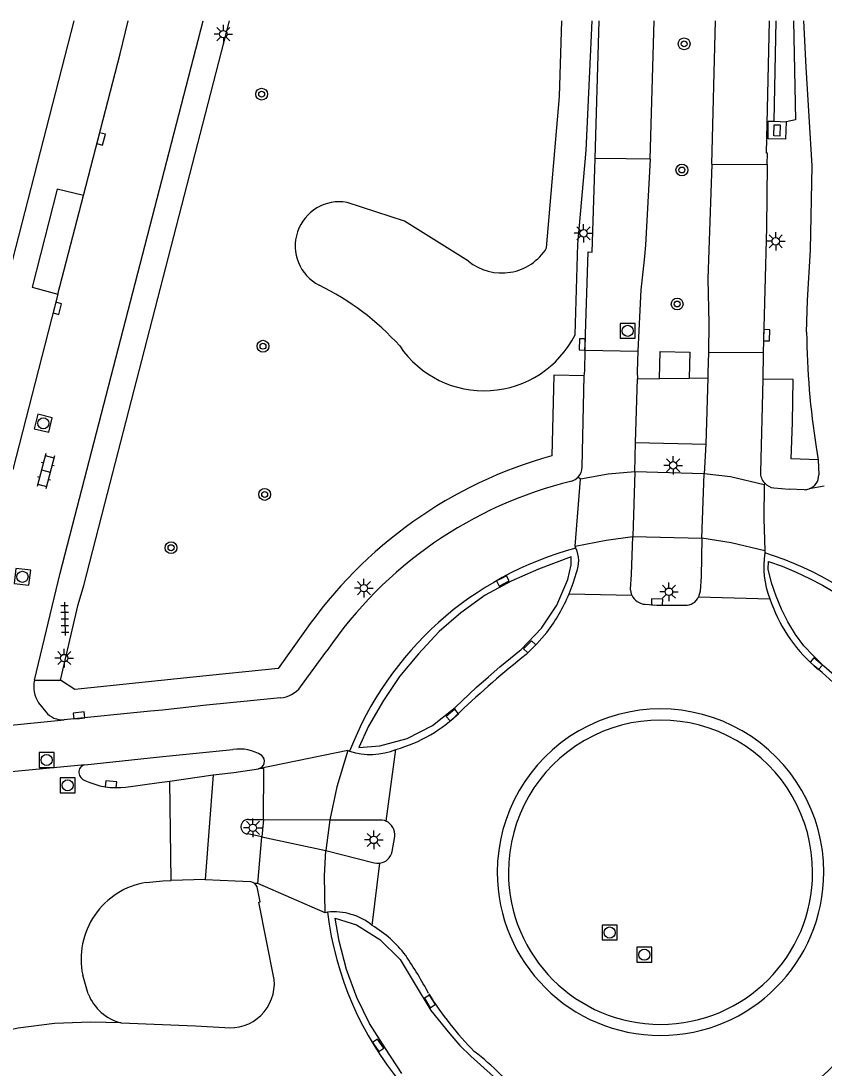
# Model space of a CAD drawing. Extents: x 125000 to 129004, y 397500 to 399008.
# Drawn here: x 127656.4 to 127710.6, y 398929.4 to 399000 of the extents above; entities that cross this region are included whole.
import ezdxf

# ---------------------------------------------------------------- set-up
doc = ezdxf.new("R2010")
doc.units = 0
for name, color, linetype in [('gg-knt-verharding', 7, 'Continuous'), ('gg-knt-verharding nz', 7, 'Continuous'), ('gg-kntw-greppel-droge sloot', 7, 'Continuous'), ('gt-grn-groengrens NZ', 7, 'Continuous'), ('gt-grn-weggrens', 7, 'Continuous'), ('gt-grn-weggrens revisie', 7, 'Continuous'), ('gt-symb-boom', 7, 'Continuous'), ('gt-symb-klinker verharding', 7, 'Continuous'), ('gt-symb-kolk', 7, 'Continuous'), ('gt-symb-kolk center center', 7, 'Continuous'), ('gt-symb-lichtmast', 7, 'Continuous'), ('gt-symb-rioolschacht', 7, 'Continuous'), ('gt-symb-tegel verharding', 7, 'Continuous')]:
    doc.layers.add(name, color=color, linetype=linetype)

# ---------------------------------------------------------------- blocks, each defined once
blk = doc.blocks.new('gt0-KOLK')
at = {"layer": 'gt-symb-kolk'}
blk.add_lwpolyline([(0, 0), (0.375, 0), (0.375, 0.4), (-0.375, 0.4), (-0.375, 0), (0, 0)], dxfattribs=at)
blk = doc.blocks.new('gt0-LMAST')
at = {"layer": 'gt-symb-lichtmast'}
for p, q in [((-0.182, 0.173), (-0.447, 0.438)), ((-0.005, 0.246), (-0.005, 0.621)), ((0.172, 0.173), (0.437, 0.438)), ((-0.255, -0.004), (-0.63, -0.004)), ((-0.182, -0.181), (-0.447, -0.446)), ((-0.005, -0.254), (-0.005, -0.629)), ((0.437, -0.446), (0.172, -0.181)), ((0.245, -0.004), (0.62, -0.004))]:
    blk.add_line(p, q, dxfattribs=at)
blk.add_circle((-0.005, -0.004), 0.25, dxfattribs=at)
blk = doc.blocks.new('gt0-KOLKCC')
at = {"layer": 'gt-symb-kolk center center'}
blk.add_lwpolyline([(-0.375, 0.2), (0.375, 0.2), (0.375, -0.2), (-0.375, -0.2)], close=True, dxfattribs=at)
blk = doc.blocks.new('gt0-BOOM')
at = {"layer": 'gt-symb-boom'}
for radius in [0.4, 0.2]:
    blk.add_circle((0, 0), radius, dxfattribs=at)
blk = doc.blocks.new('gt0-RS')
at = {"layer": 'gt-symb-rioolschacht'}
blk.add_lwpolyline([(-0.5, -0.5), (0.5, -0.5), (0.5, 0.5), (-0.5, 0.5)], close=True, dxfattribs=at)
blk.add_circle((0, 0), 0.375, dxfattribs=at)
blk = doc.blocks.new('gt0-TEG1')
at = {"layer": 'gt-symb-tegel verharding'}
for p, q in [((-1.125, 0), (1.125, 0)), ((-0.9, -0.25), (-0.9, 0.25)), ((-0.45, -0.25), (-0.45, 0.25)), ((0, -0.25), (0, 0.25)), ((0.45, -0.25), (0.45, 0.25)), ((0.9, -0.25), (0.9, 0.25))]:
    blk.add_line(p, q, dxfattribs=at)
blk = doc.blocks.new('gt0-KL1')
at = {"layer": 'gt-symb-klinker verharding'}
for p, q in [((-1.15, 0.3), (1.15, 0.3)), ((-1, -0.3), (-1, 0.3)), ((-0.5, 0.3), (-0.5, 0.45)), ((0, -0.3), (0, 0.3)), ((0.5, 0.3), (0.5, 0.45)), ((1, -0.3), (1, 0.3)), ((-1.15, -0.3), (1.15, -0.3)), ((-0.5, -0.45), (-0.5, -0.3)), ((0.5, -0.45), (0.5, -0.3))]:
    blk.add_line(p, q, dxfattribs=at)

msp = doc.modelspace()

# ---------------------------------------------------------------- linework, layer by layer
at = {"layer": 'gg-knt-verharding'}
for p, q in [((127649.089, 398957.576), (127660.031, 399000)), ((127662.097, 398967.473), (127670.501, 399000)), ((127695.141, 398990.729), (127695.408, 399000)), ((127698.839, 398990.677), (127699.098, 399000)), ((127702.983, 398990.355), (127703.246, 399000)), ((127707.181, 398993.236), (127707.996, 398993.21)), ((127658.935, 398981.595), (127655.889, 398969.773)), ((127694.461, 398977.812), (127698.004, 398977.757)), ((127706.445, 398977.636), (127702.758, 398977.665)), ((127706.445, 398977.636), (127706.418, 398975.871)), ((127694.244, 398969.948), (127694.392, 398976.088)), ((127697.845, 398971.588), (127697.979, 398975.882)), ((127697.979, 398975.882), (127699.462, 398975.901)), ((127699.462, 398975.901), (127701.47, 398975.926)), ((127701.47, 398975.926), (127702.722, 398975.942)), ((127702.722, 398975.942), (127702.596, 398971.491)), ((127706.417, 398975.837), (127706.263, 398969.591)), ((127706.418, 398975.871), (127706.417, 398975.837)), ((127697.808, 398969.61), (127697.845, 398971.588)), ((127697.845, 398971.588), (127702.596, 398971.491)), ((127702.596, 398971.491), (127702.468, 398969.486)), ((127710.016, 398971.27), (127710.158, 398970.428)), ((127710.158, 398970.428), (127710.193, 398969.416)), ((127697.808, 398969.61), (127697.671, 398965.262)), ((127702.468, 398969.486), (127697.808, 398969.61)), ((127702.316, 398965.14), (127702.468, 398969.486)), ((127693.785, 398964.606), (127694.136, 398969.132)), ((127694.136, 398969.132), (127693.983, 398969.259)), ((127706.532, 398968.87), (127706.529, 398968.732)), ((127707.18, 398968.533), (127708.213, 398968.444)), ((127709.206, 398968.416), (127708.213, 398968.444)), ((127697.671, 398965.262), (127702.316, 398965.14)), ((127706.557, 398964.295), (127706.562, 398964.151)), ((127693.379, 398961.408), (127697.594, 398961.309)), ((127702.089, 398961.193), (127706.907, 398961.069)), ((127675.286, 398955.123), (127677.056, 398957.561)), ((127657.626, 398954.056), (127658.108, 398953.437)), ((127678.465, 398950.852), (127672.443, 398949.614)), ((127681.04, 398946.084), (127681.71, 398950.918)), ((127660.754, 398949.871), (127651.532, 398948.999)), ((127666.475, 398948.769), (127669.397, 398949.192)), ((127669.397, 398949.192), (127668.842, 398942.145)), ((127666.554, 398942.085), (127666.475, 398948.769)), ((127671.782, 398946.191), (127672.773, 398946.185)), ((127672.773, 398946.185), (127672.674, 398945.03)), ((127672.773, 398946.185), (127677.262, 398946.162)), ((127677.262, 398946.162), (127676.977, 398944.096)), ((127672.674, 398945.03), (127671.7, 398945.219)), ((127672.674, 398945.03), (127676.977, 398944.096)), ((127681.445, 398944.033), (127681.621, 398945.054)), ((127680.108, 398939.058), (127680.617, 398943.251)), ((127668.842, 398942.145), (127666.554, 398942.085)), ((127676.93, 398939.909), (127672.395, 398941.883)), ((127677.092, 398939.951), (127676.93, 398939.909)), ((127660.973, 398934.446), (127660.598, 398935.709))]:
    msp.add_line(p, q, dxfattribs=at)
for points in [[(127657.346, 398955.571), (127659.076, 398962.8), (127668.712, 399000)], [(127660.659, 398988.228), (127663.124, 398997.783), (127663.663, 399000)], [(127706.72, 398990.317), (127706.741, 398991.091), (127706.674, 398991.093), (127706.888, 399000)], [(127709.378, 398979.023), (127709.443, 398981.161), (127709.637, 398984.575), (127709.75, 398990.227), (127709.355, 398996.877), (127709.182, 399000)], [(127707.996, 398993.21), (127707.961, 398992.028), (127706.777, 398992.055), (127706.796, 398993.249), (127707.181, 398993.236)], [(127694.461, 398977.812), (127694.456, 398978.2), (127694.655, 398984.44), (127694.939, 398984.421), (127695.141, 398990.729)], [(127698.839, 398990.677), (127698.515, 398984.896), (127698.438, 398983.894), (127698.201, 398981.889), (127698.004, 398977.757)], [(127702.983, 398990.355), (127702.733, 398982.619), (127702.79, 398979.613), (127702.758, 398977.665)], [(127706.72, 398990.317), (127706.677, 398986.087), (127706.445, 398977.636)], [(127660.659, 398988.228), (127658.877, 398988.658), (127657.194, 398982.067), (127658.935, 398981.595)], [(127694.392, 398976.088), (127694.426, 398976.432), (127694.461, 398977.812)], [(127698.004, 398977.757), (127697.966, 398976.366), (127697.979, 398975.882)], [(127702.758, 398977.665), (127702.718, 398976.297), (127702.722, 398975.942)], [(127694.392, 398976.088), (127692.348, 398976.127), (127692.219, 398970.703)], [(127710.158, 398970.428), (127708.34, 398970.487), (127708.423, 398972.941), (127708.471, 398975.845), (127706.418, 398975.871)], [(127693.557, 398968.995), (127693.787, 398969.099), (127693.983, 398969.259)], [(127706.529, 398968.732), (127706.488, 398966.483), (127706.557, 398964.295)], [(127659.094, 398955.581), (127660.292, 398960.68), (127660.669, 398961.955), (127662.097, 398967.473)], [(127697.594, 398961.309), (127697.52, 398961.712), (127697.574, 398962.7), (127697.671, 398965.262)], [(127702.316, 398965.14), (127702.262, 398962.573), (127702.213, 398961.588), (127702.089, 398961.193)], [(127693.379, 398961.408), (127693.645, 398962.111), (127693.865, 398962.829)], [(127698.506, 398960.696), (127699.292, 398960.645), (127701.173, 398960.632)], [(127675.549, 398958.858), (127673.774, 398956.371), (127668.041, 398955.787)], [(127690.49, 398957.321), (127691.2, 398958.04), (127691.878, 398958.796)], [(127668.041, 398955.787), (127660.073, 398954.963), (127659.094, 398955.581)], [(127673.921, 398954.394), (127671.909, 398954.18), (127668.943, 398953.895), (127665.973, 398953.57), (127665.159, 398953.501), (127659.342, 398952.902)], [(127650.507, 398952.504), (127655.297, 398952.501), (127659.342, 398952.902)], [(127660.754, 398949.871), (127665.766, 398950.413), (127670.726, 398950.901)], [(127669.397, 398949.192), (127670.792, 398949.371), (127672.443, 398949.614)], [(127663.516, 398948.37), (127665.76, 398948.688), (127666.475, 398948.769)], [(127677.262, 398946.162), (127680.769, 398946.171), (127680.905, 398946.138), (127681.04, 398946.084)], [(127676.977, 398944.096), (127680.246, 398943.271), (127680.428, 398943.244), (127680.617, 398943.251)], [(127664.886, 398941.959), (127665.995, 398942.064), (127666.554, 398942.085)], [(127668.842, 398942.145), (127670.866, 398942.066), (127671.903, 398942.005), (127672.055, 398941.965), (127672.19, 398941.883)], [(127673.503, 398935.404), (127672.457, 398940.634), (127672.564, 398940.654), (127672.35, 398941.649), (127672.286, 398941.777), (127672.19, 398941.883)], [(127663.19, 398932.484), (127661.127, 398932.532), (127658.709, 398932.454), (127656.248, 398932.128), (127653.846, 398931.612), (127651.847, 398931.054)], [(127663.19, 398932.484), (127668.191, 398932.295), (127670.168, 398932.172)]]:
    msp.add_lwpolyline(points, dxfattribs=at)
for centre, radius, start, end in [((127764.135, 398979.626), 54.76, 180.63115, 188.77747), ((127700.236, 398941.767), 30.026, 105.48672, 145.30527), ((127693.28, 398969.919), 0.965, 316.80843, 1.6972), ((127707.312, 398969.572), 1.049, 178.94843, 221.97194), ((127700.168, 398941.83), 27.958, 103.67838, 145.75994), ((127707.309, 398969.572), 1.047, 222.11256, 262.93301), ((127709.224, 398969.386), 0.97, 289.85865, 1.75654), ((127709.223, 398969.379), 0.964, 268.96994, 290.00826), ((127699.644, 398942.66), 22.574, 104.92388, 158.8863), ((127692.022, 398963.612), 2.003, 336.97893, 25.4603), ((127712.248, 398963.227), 5.76, 170.77075, 202.00349), ((127700.177, 398943.344), 21.765, 15.42586, 72.94132), ((127682.549, 398965.894), 11.722, 322.7331, 337.49877), ((127698.562, 398961.764), 1.07, 205.19131, 266.99472), ((127701.237, 398961.555), 0.926, 266.0182, 336.95219), ((127716.774, 398964.329), 10.392, 198.28375, 228.53378), ((127729.616, 398907.779), 63.129, 128.30019, 133.68055), ((127694.567, 398937.773), 24.231, 37.87853, 50.76569), ((127659.335, 398955.155), 2.032, 168.1901, 212.75222), ((127673.757, 398956.344), 1.956, 274.80921, 321.4011), ((127659.291, 398954.476), 1.575, 221.28012, 271.84165), ((127679.12, 398960.296), 9.729, 285.43831, 315.14567), ((127699.535, 398942.641), 11, 0.00521, 180.00521), ((127699.535, 398942.641), 10.25, 0.00559, 180.00559), ((127671.187, 398948.144), 2.795, 57.78828, 99.49022), ((127672.322, 398950.124), 0.524, 283.36438, 47.33133), ((127679.978, 398955.06), 4.49, 251.92676, 292.69107), ((127660.819, 398949.395), 0.481, 97.75842, 188.09841), ((127660.98, 398949.415), 0.643, 187.89896, 249.06495), ((127662.937, 398953.591), 5.253, 245.39543, 276.32546), ((127671.745, 398945.705), 0.488, 85.66756, 264.68808), ((127680.592, 398945.153), 1.033, 354.52615, 64.3266), ((127680.481, 398944.224), 0.982, 277.93746, 348.78938), ((127699.535, 398942.641), 11, 180.00521, 0.00521), ((127699.535, 398942.641), 10.25, 180.00559, 0.00559), ((127665.747, 398936.772), 5.257, 99.42349, 191.67003), ((127677.511, 398935.827), 4.145, 51.20811, 95.80516), ((127699.196, 398942.624), 22.265, 186.89512, 252.52267), ((127675.78, 398931.957), 8.316, 37.65166, 58.63826), ((127660.268, 398922.03), 26.71, 27.72996, 34.18449), ((127700.385, 398942.153), 21.754, 282.9683, 345.00784), ((127670.517, 398935.149), 2.997, 263.32037, 4.88246), ((127663.994, 398935.626), 3.243, 201.33521, 255.64844), ((127702.421, 398945.921), 21.772, 211.77082, 224.86006), ((127696.652, 398944.587), 20.881, 305.00684, 318.80286), ((127673.209, 398912.933), 22.377, 40.10629, 51.99222)]:
    msp.add_arc(centre, radius, start, end, dxfattribs=at)
at = {"layer": 'gg-knt-verharding nz'}
for p, q in [((127658.935, 398981.595), (127660.659, 398988.228)), ((127693.83, 398964.473), (127693.785, 398964.606)), ((127678.465, 398950.852), (127678.585, 398950.792)), ((127672.395, 398941.883), (127672.674, 398945.03)), ((127672.395, 398941.883), (127672.19, 398941.883))]:
    msp.add_line(p, q, dxfattribs=at)
for points in [[(127697.808, 398969.61), (127695.997, 398969.464), (127694.136, 398969.132)], [(127706.529, 398968.732), (127704.241, 398969.286), (127702.468, 398969.486)], [(127693.785, 398964.606), (127695.876, 398965.015), (127697.671, 398965.262)], [(127706.557, 398964.295), (127704.301, 398964.833), (127702.316, 398965.14)], [(127678.465, 398950.852), (127677.714, 398948.392), (127677.262, 398946.162)], [(127672.773, 398946.185), (127672.815, 398949.633), (127672.443, 398949.614)], [(127676.93, 398939.909), (127676.887, 398942.387), (127676.977, 398944.096)]]:
    msp.add_lwpolyline(points, dxfattribs=at)
at = {"layer": 'gg-kntw-greppel-droge sloot'}
msp.add_line((127707.181, 398993.236), (127707.32, 399000), dxfattribs=at)
for points in [[(127691.859, 398984.703), (127692.727, 398994.909), (127692.88, 399000)], [(127693.772, 398978.844), (127693.955, 398984.948), (127694.529, 398991.26), (127694.938, 399000)], [(127708.484, 399000), (127708.635, 398993.332), (127707.996, 398993.21)], [(127686.589, 398983.81), (127682.276, 398986.512), (127678.41, 398987.77)], [(127679.195, 398951.035), (127680.623, 398951.156), (127682.461, 398951.654), (127684.176, 398952.521), (127685.694, 398953.748), (127687.131, 398955.109), (127687.943, 398955.803), (127688.705, 398956.483), (127690.154, 398957.656), (127691.523, 398959.08), (127692.554, 398960.638), (127693.282, 398962.372), (127693.515, 398963.351), (127693.52, 398963.882), (127691.303, 398963.062), (127689.467, 398962.261), (127687.717, 398961.309), (127686.068, 398960.116), (127684.608, 398958.859), (127683.227, 398957.359), (127681.948, 398955.835), (127680.867, 398954.214), (127679.852, 398952.488), (127679.195, 398951.035)], [(127706.797, 398963.065), (127706.812, 398963.582), (127707.735, 398963.263), (127708.667, 398962.862), (127709.577, 398962.442), (127710.451, 398961.98), (127711.318, 398961.475)], [(127711.992, 398955.255), (127710.538, 398956.527), (127709.833, 398957.212), (127709.181, 398957.9), (127708.627, 398958.669), (127708.112, 398959.504), (127707.683, 398960.355), (127707.318, 398961.247), (127707.009, 398962.15), (127706.797, 398963.065)], [(127677.62, 398939.537), (127679.04, 398939.1), (127680.615, 398938.105), (127681.995, 398936.756), (127682.996, 398935.068), (127684.067, 398933.329), (127685.33, 398931.759), (127686.003, 398930.976), (127686.746, 398930.242), (127688.278, 398928.873)], [(127682.101, 398929.073), (127680.999, 398930.759), (127679.935, 398932.458), (127679.066, 398934.21), (127678.371, 398936.077), (127677.876, 398938.005), (127677.62, 398939.537)]]:
    msp.add_lwpolyline(points, dxfattribs=at)
for centre, radius, start, end in [((127677.892, 398984.839), 2.976, 79.98138, 242.84705), ((127688.831, 398986.577), 3.561, 230.98268, 328.25212), ((127668.778, 398966.273), 17.707, 41.89952, 64.02341), ((127687.646, 398981.939), 6.863, 214.02969, 333.19664)]:
    msp.add_arc(centre, radius, start, end, dxfattribs=at)
at = {"layer": 'gt-grn-groengrens NZ'}
msp.add_line((127701.515, 398977.689), (127701.47, 398975.926), dxfattribs=at)
msp.add_lwpolyline([(127699.462, 398975.901), (127699.513, 398977.728), (127701.515, 398977.689)], dxfattribs=at)
at = {"layer": 'gt-grn-weggrens'}
msp.add_line((127657.346, 398955.571), (127659.094, 398955.581), dxfattribs=at)
at = {"layer": 'gt-grn-weggrens revisie'}
for p, q in [((127702.983, 398990.355), (127706.72, 398990.317)), ((127710.572, 398968.643), (127709.553, 398968.474))]:
    msp.add_line(p, q, dxfattribs=at)
msp.add_lwpolyline([(127698.839, 398990.677), (127697.214, 398990.698), (127695.141, 398990.729)], dxfattribs=at)

# ---------------------------------------------------------------- block references
at = {"layer": 'gt-symb-boom'}
for p in [(127701.128, 398998.456), (127672.657, 398995.065), (127700.974, 398989.957), (127700.656, 398980.926), (127672.748, 398978.081), (127672.861, 398968.095), (127666.552, 398964.507)]:
    msp.add_blockref('gt0-BOOM', p, dxfattribs=at)
at = {"layer": 'gt-symb-klinker verharding', "rotation": -104.59195620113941}
msp.add_blockref('gt0-KL1', (127658.114, 398969.669), dxfattribs=at)
at = {"layer": 'gt-symb-kolk'}
for p, rotation in [((127661.646, 398992.1), -104.5919562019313), ((127658.699, 398980.685), -104.5365092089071), ((127706.482, 398978.827), -91.78360952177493), ((127694.456, 398978.2), 88.16774125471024), ((127688.817, 398962.442), -152.11028091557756), ((127699.292, 398960.645), -2.219655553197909), ((127690.858, 398957.685), 45.38230856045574), ((127709.893, 398956.542), -40.864780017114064), ((127660.373, 398953.007), 6.006893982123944), ((127685.639, 398953.073), 40.27568929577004), ((127662.488, 398948.357), -5.219998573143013), ((127684.163, 398934.04), 121.7761431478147), ((127680.347, 398930.859), -55.02516787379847)]:
    msp.add_blockref('gt0-KOLK', p, dxfattribs=dict(at, rotation=rotation))
at = {"layer": 'gt-symb-kolk center center', "rotation": 88.50699915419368}
msp.add_blockref('gt0-KOLKCC', (127707.38, 398992.624), dxfattribs=at)
at = {"layer": 'gt-symb-lichtmast'}
for p in [(127670.081, 398999.113), (127694.353, 398985.694), (127707.302, 398985.155), (127700.388, 398970.06), (127679.553, 398961.783), (127700.107, 398961.543), (127659.36, 398957.074), (127672.073, 398945.636), (127680.216, 398944.82)]:
    msp.add_blockref('gt0-LMAST', p, dxfattribs=at)
at = {"layer": 'gt-symb-rioolschacht'}
for p in [(127697.324, 398979.118), (127658.167, 398950.2), (127659.584, 398948.499), (127696.107, 398938.575), (127698.442, 398937.08)]:
    msp.add_blockref('gt0-RS', p, dxfattribs=at)
for p, rotation in [((127657.944, 398972.888), 75.9915565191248), ((127656.54, 398962.544), -6.719879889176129)]:
    msp.add_blockref('gt0-RS', p, dxfattribs=dict(at, rotation=rotation))
at = {"layer": 'gt-symb-tegel verharding', "rotation": -88.79696545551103}
msp.add_blockref('gt0-TEG1', (127659.392, 398959.711), dxfattribs=at)

doc.saveas('drawing.dxf')
